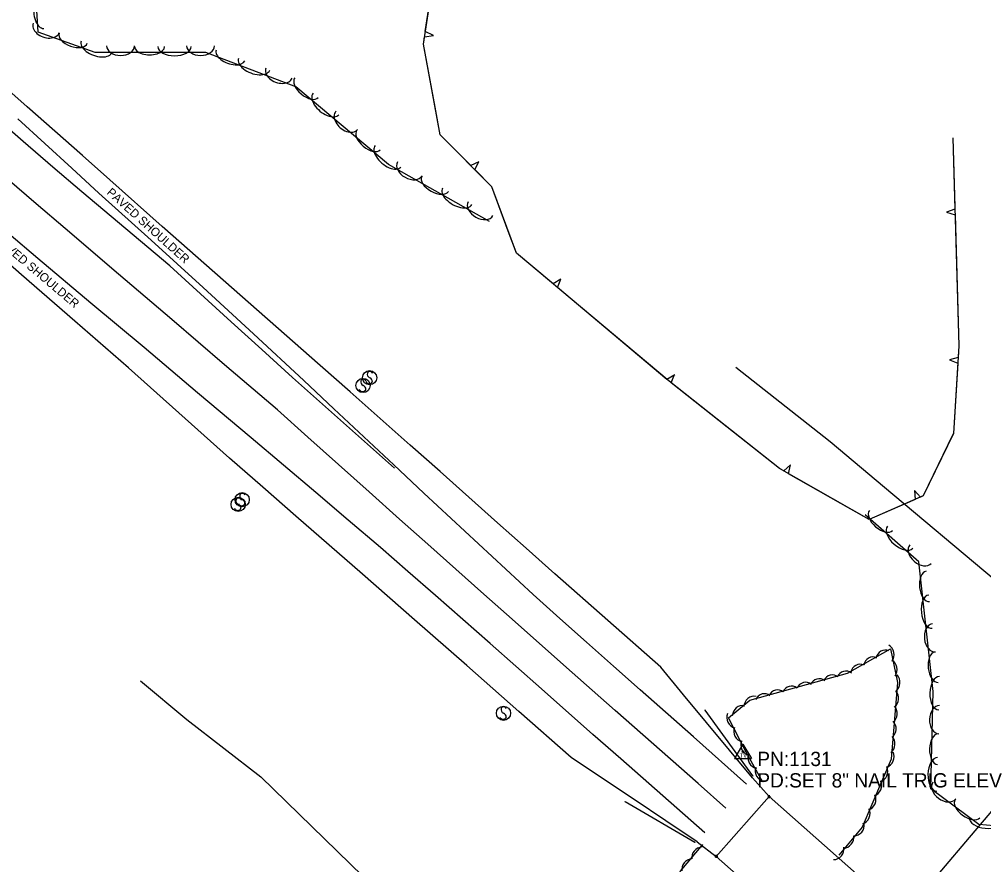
# Model space of a CAD drawing. Extents: x 1441650 to 1491889, y 345904 to 358319.
# Drawn here: x 1442612.5 to 1442949.9, y 356894.9 to 357190.8 of the extents above; entities that cross this region are included whole.
import ezdxf

# ---------------------------------------------------------------- set-up
doc = ezdxf.new("R2010")
doc.units = 0
for name, color, linetype in [('S_BRIDGE', 7, 'Continuous'), ('S_EDGE_PAVEMENT', 7, 'Continuous'), ('S_GUARDRAIL', 7, 'Continuous'), ('S_PAVEMENT_CROWN', 7, 'Continuous'), ('S_RDW_PT_SYM', 7, 'Continuous'), ('S_SECONDARY_CTL', 7, 'Continuous'), ('S_SECONDARY_CTL_ANNOT', 7, 'Continuous'), ('S_SHOULDER', 7, 'Continuous'), ('S_SHOULDER_ANNOT', 7, 'Continuous'), ('S_SIGN', 7, 'Continuous'), ('S_STR_PT_SYM', 7, 'Continuous'), ('S_STREAM', 7, 'Continuous'), ('S_TREE', 7, 'Continuous')]:
    doc.layers.add(name, color=color, linetype=linetype)

msp = doc.modelspace()

# ---------------------------------------------------------------- linework, layer by layer
at = {"layer": 'S_BRIDGE'}
for p, q in [((1442874.85, 356918.79), (1442856.36, 356897.86)), ((1443047.33, 356766.4), (1442874.85, 356918.79)), ((1442856.36, 356897.86), (1443028.8, 356745.81))]:
    msp.add_line(p, q, dxfattribs=at)
at = {"layer": 'S_EDGE_PAVEMENT'}
for points in [[(1442866.96, 356923.19), (1442848.34, 356939.67), (1442829.71, 356956.14), (1442820.36, 356964.48), (1442811, 356972.81), (1442801.65, 356981.14), (1442792.29, 356989.48), (1442782.73, 356998.36), (1442773.17, 357007.24), (1442763.61, 357016.12), (1442754.05, 357025.01), (1442743.55, 357034.85), (1442733.06, 357044.69), (1442722.56, 357054.53), (1442712.06, 357064.37), (1442694.46, 357080.67), (1442676.86, 357096.98), (1442658.59, 357113.49), (1442640.31, 357130), (1442630.89, 357138.66), (1442621.46, 357147.33), (1442612.04, 357155.99)], [(1442852.39, 356906.16), (1442842.59, 356914.76), (1442832.79, 356923.36), (1442822.99, 356931.95), (1442813.19, 356940.55), (1442795.25, 356956.48), (1442777.31, 356972.4), (1442767.71, 356980.8), (1442758.1, 356989.19), (1442748.5, 356997.59), (1442738.89, 357005.98), (1442727.58, 357015.57), (1442716.26, 357025.15), (1442704.95, 357034.74), (1442693.63, 357044.32), (1442674.9, 357060.13), (1442656.17, 357075.93), (1442637.58, 357091.5), (1442618.99, 357107.07), (1442608.84, 357115.73)]]:
    msp.add_lwpolyline(points, dxfattribs=at)
at = {"layer": 'S_GUARDRAIL'}
for p, q in [((1442869.15, 356926.01), (1442852.46, 356949)), ((1442824.49, 356917.05), (1442848.83, 356902.82))]:
    msp.add_line(p, q, dxfattribs=at)
at = {"layer": 'S_PAVEMENT_CROWN'}
for points in [[(1442743.84, 357033.72), (1442725.96, 357049.57), (1442708.08, 357065.42), (1442697.34, 357075.2), (1442686.61, 357084.97), (1442675.88, 357094.74), (1442665.15, 357104.52), (1442654.91, 357113.15), (1442644.67, 357121.79), (1442634.43, 357130.42), (1442624.19, 357139.06), (1442613.92, 357148.01), (1442603.65, 357156.95), (1442593.38, 357165.9), (1442583.11, 357174.85), (1442571.1, 357185.6), (1442559.09, 357196.36), (1442548.72, 357205.05), (1442538.36, 357213.74), (1442524.84, 357223.32), (1442511.32, 357232.91), (1442498.55, 357240.65), (1442479.49, 357249.92), (1442464.46, 357256.35)], [(1442859.73, 356914.78), (1442850.03, 356923.33), (1442840.34, 356931.87), (1442830.65, 356940.42), (1442820.96, 356948.96), (1442802.94, 356964.91), (1442784.91, 356980.86), (1442775.08, 356989.62), (1442765.24, 356998.37), (1442755.4, 357007.13), (1442745.57, 357015.88), (1442734.88, 357025.44), (1442724.18, 357034.99), (1442713.49, 357044.55), (1442702.79, 357054.11), (1442684.33, 357069.91), (1442665.88, 357085.72), (1442647.19, 357101.62), (1442628.5, 357117.53), (1442618.39, 357126.23), (1442608.28, 357134.93)]]:
    msp.add_lwpolyline(points, dxfattribs=at)
at = {"layer": 'S_RDW_PT_SYM'}
for points in [[(1442852.46, 356949), (1442852.46, 356949.05), (1442852.46, 356949), (1442852.41, 356949), (1442852.46, 356949), (1442852.46, 356948.95), (1442852.46, 356949), (1442852.51, 356949)], [(1442869.15, 356926.01), (1442869.15, 356926.06), (1442869.15, 356926.01), (1442869.1, 356926.01), (1442869.15, 356926.01), (1442869.15, 356925.96), (1442869.15, 356926.01), (1442869.2, 356926.01)], [(1442824.49, 356917.05), (1442824.49, 356917.1), (1442824.49, 356917.05), (1442824.44, 356917.05), (1442824.49, 356917.05), (1442824.49, 356917), (1442824.49, 356917.05), (1442824.54, 356917.05)], [(1442848.83, 356902.82), (1442848.83, 356902.87), (1442848.83, 356902.82), (1442848.78, 356902.82), (1442848.83, 356902.82), (1442848.83, 356902.77), (1442848.83, 356902.82), (1442848.88, 356902.82)]]:
    msp.add_lwpolyline(points, dxfattribs=at)
at = {"layer": 'S_SECONDARY_CTL'}
for p, q in [((1442865.71, 356937.08), (1442862.7, 356932.13)), ((1442865.71, 356937.08), (1442868.66, 356932.13)), ((1442862.7, 356932.13), (1442868.66, 356932.13))]:
    msp.add_line(p, q, dxfattribs=at)
for radius in [0.311, 0.183, 0.103]:
    msp.add_circle((1442865.71, 356934.47), radius, dxfattribs=at)
at = {"layer": 'S_SHOULDER'}
for points in [[(1442869.04, 356925.36), (1442861.01, 356935.06), (1442852.98, 356944.75), (1442844.94, 356954.44), (1442836.91, 356964.13), (1442818.37, 356980.43), (1442799.83, 356996.72), (1442789.81, 357005.67), (1442779.78, 357014.62), (1442769.76, 357023.57), (1442759.74, 357032.52), (1442749.26, 357041.81), (1442738.77, 357051.11), (1442728.29, 357060.4), (1442717.81, 357069.69), (1442699.34, 357085.89), (1442680.87, 357102.08), (1442662.55, 357118.34), (1442644.23, 357134.59), (1442634.58, 357143.11), (1442624.93, 357151.64), (1442615.28, 357160.16), (1442605.63, 357168.69)], [(1442849.72, 356902.99), (1442838.68, 356910.36), (1442827.65, 356917.73), (1442816.61, 356925.1), (1442805.58, 356932.47), (1442787.31, 356948.54), (1442769.04, 356964.61), (1442750.81, 356980.63), (1442732.58, 356996.66), (1442720.94, 357006.8), (1442709.31, 357016.94), (1442697.67, 357027.08), (1442686.03, 357037.23), (1442668.36, 357053.03), (1442650.68, 357068.83), (1442631.96, 357085.11), (1442613.24, 357101.39), (1442603.33, 357110)], [(1442869.04, 356925.36), (1442874.85, 356918.79)], [(1442849.72, 356902.99), (1442856.36, 356897.86)]]:
    msp.add_lwpolyline(points, dxfattribs=at)
at = {"layer": 'S_SIGN'}
for centre in [(1442735.07, 357065.35), (1442732.79, 357062.63), (1442690.47, 357022.67), (1442689.09, 357021.04), (1442781.92, 356947.96)]:
    msp.add_circle(centre, 2.49, dxfattribs=at)
for centre, radius, start, end in [((1442735.75, 357066.68), 1.5, 167.1196, 241.9813), ((1442735.14, 357066.62), 0.95, 16.5258, 156.8957), ((1442733.47, 357063.96), 1.5, 167.1196, 241.9813), ((1442732.86, 357063.9), 0.95, 16.5258, 156.8957), ((1442732.37, 357061.29), 1.4, 358.6529, 73.7063), ((1442734.92, 357064.53), 1.28, 204.641, 335.359), ((1442734.66, 357064.01), 1.4, 358.6529, 73.7063), ((1442732.63, 357061.81), 1.28, 204.641, 335.359), ((1442689.78, 357022.37), 1.5, 167.1196, 241.9813), ((1442689.17, 357022.31), 0.95, 16.5258, 156.8957), ((1442691.15, 357024), 1.5, 167.1196, 241.9813), ((1442690.54, 357023.94), 0.95, 16.5258, 156.8957), ((1442690.05, 357021.33), 1.4, 358.6529, 73.7063), ((1442688.94, 357020.22), 1.28, 204.641, 335.359), ((1442688.68, 357019.7), 1.4, 358.6529, 73.7063), ((1442690.31, 357021.85), 1.28, 204.641, 335.359), ((1442782.6, 356949.29), 1.5, 167.1196, 241.9813), ((1442781.99, 356949.23), 0.95, 16.5258, 156.8957), ((1442781.5, 356946.62), 1.4, 358.6529, 73.7063), ((1442781.76, 356947.14), 1.28, 204.641, 335.359)]:
    msp.add_arc(centre, radius, start, end, dxfattribs=at)
at = {"layer": 'S_STR_PT_SYM'}
for points in [[(1442874.85, 356918.79), (1442874.85, 356919.29), (1442874.85, 356918.79), (1442874.35, 356918.79), (1442874.85, 356918.79), (1442874.85, 356918.29), (1442874.85, 356918.79), (1442875.35, 356918.79)], [(1442856.36, 356897.86), (1442856.36, 356898.36), (1442856.36, 356897.86), (1442855.86, 356897.86), (1442856.36, 356897.86), (1442856.36, 356897.36), (1442856.36, 356897.86), (1442856.86, 356897.86)]]:
    msp.add_lwpolyline(points, dxfattribs=at)
at = {"layer": 'S_STREAM'}
for points in [[(1442993.8, 356961), (1442953.56, 356994.75), (1442915.17, 357026.97), (1442896.2, 357042.89), (1442863.26, 357068.89)], [(1442922.92, 356878.46), (1442957.27, 356919.01), (1442999.06, 356966.27), (1443024.19, 356996.22), (1443055.51, 357030.57)], [(1442654.87, 356959.31), (1442671.07, 356945.71), (1442697.03, 356925.7), (1442732.67, 356890.93), (1442749.53, 356872.27), (1442771.32, 356842.99), (1442784.95, 356826.04), (1442801.12, 356808.1), (1442812.78, 356797.65)]]:
    msp.add_lwpolyline(points, dxfattribs=at)
at = {"layer": 'S_TREE'}
for p, q in [((1442754.27, 357184.6), (1442757.38, 357185.08)), ((1442757.38, 357185.08), (1442754.57, 357186.54)), ((1442773.33, 357140.97), (1442770.48, 357139.58)), ((1442771.86, 357138.19), (1442773.33, 357140.97)), ((1442939.88, 357124.34), (1442936.91, 357123.31)), ((1442936.91, 357123.31), (1442939.93, 357122.38)), ((1442802, 357099.82), (1442799.29, 357098.18)), ((1442800.79, 357096.92), (1442802, 357099.82)), ((1442941.02, 357072.42), (1442937.96, 357071.66)), ((1442937.96, 357071.66), (1442940.89, 357070.45)), ((1442841.81, 357066.42), (1442839.1, 357064.78)), ((1442840.62, 357063.54), (1442841.74, 357066.47)), ((1442882.35, 357034.83), (1442879.98, 357032.73)), ((1442881.69, 357031.75), (1442882.35, 357034.83)), ((1442927.76, 357023.58), (1442925.7, 357025.95)), ((1442925.7, 357025.95), (1442925.96, 357022.79))]:
    msp.add_line(p, q, dxfattribs=at)
for points in [[(1442777.03, 357120.01), (1442741.65, 357139.97), (1442709.3, 357167.21), (1442677.75, 357179.14), (1442639.11, 357179.13), (1442619.07, 357186.32), (1442617.48, 357212.76), (1442643.33, 357261.28), (1442650.49, 357276.8), (1442655.34, 357292.79), (1442659.99, 357316.87), (1442676.42, 357350.41), (1442691.66, 357380.54), (1442706.42, 357414.34), (1442711.66, 357444.66)], [(1442939.15, 357149.32), (1442941.27, 357076.47), (1442939.34, 357045.89), (1442928.77, 357024.02), (1442909.82, 357015.72), (1442878.44, 357033.61), (1442839.84, 357064.16), (1442786.43, 357108.97), (1442777.8, 357132.21), (1442759.75, 357150.37), (1442753.89, 357182.13), (1442761.34, 357230.8), (1442781.05, 357268.92)], [(1442754.57, 357186.54), (1442758.35, 357211.25)], [(1442757.98, 357160), (1442753.89, 357182.13), (1442754.27, 357184.6)], [(1442770.48, 357139.58), (1442759.75, 357150.37), (1442757.98, 357160)], [(1442939.15, 357149.32), (1442939.88, 357124.34)], [(1442783.57, 357116.67), (1442777.8, 357132.21), (1442771.86, 357138.19)], [(1442939.93, 357122.38), (1442940.66, 357097.39)], [(1442799.29, 357098.18), (1442786.43, 357108.97), (1442783.57, 357116.67)], [(1442819.95, 357080.85), (1442800.79, 357096.92)], [(1442940.66, 357097.39), (1442941.27, 357076.47), (1442941.02, 357072.42)], [(1442839.1, 357064.78), (1442819.95, 357080.85)], [(1442940.89, 357070.45), (1442939.34, 357045.89), (1442939.17, 357045.54)], [(1442860.23, 357048.02), (1442840.62, 357063.54)], [(1442879.98, 357032.73), (1442878.44, 357033.61), (1442860.23, 357048.02)], [(1442939.17, 357045.54), (1442928.77, 357024.02), (1442927.76, 357023.58)], [(1442903.41, 357019.38), (1442881.69, 357031.75)], [(1443081.16, 357029.58), (1443017.54, 356962.17), (1442969.71, 356907.16), (1442948.23, 356908.99), (1442931.41, 356921.46), (1442932.22, 356955.55), (1442927.29, 357000.98), (1442908.48, 357017.4)], [(1442925.96, 357022.79), (1442909.82, 357015.72), (1442903.41, 357019.38)], [(1442872.69, 356923.88), (1442866.8, 356934.28), (1442860.67, 356946.4), (1442868.06, 356952.51), (1442902.3, 356961.94), (1442917.3, 356970.55), (1442919.74, 356958.67), (1442917.55, 356931.9), (1442907.42, 356908.04), (1442899.25, 356898.3)], [(1442879.22, 356878.84), (1442857.63, 356864.96), (1442842.46, 356864.01), (1442836.11, 356875.36), (1442843.77, 356892.58), (1442851.63, 356902.02)]]:
    msp.add_lwpolyline(points, dxfattribs=at)
for centre, major_axis, ratio, start_param, end_param in [((1442620.76, 357193.44), (0.34, -5.84), 0.551136, 3.145783, 6.287376), ((1442621.93, 357187.82), (4.57, -1.66), 0.698134, 3.146346, 6.287939), ((1442631.36, 357184.16), (4.94, -1.78), 0.55082, 3.144353, 6.285945), ((1442639.55, 357181.23), (5.42, -1.95), 0.560376, 3.144444, 6.286037), ((1442647.94, 357181.52), (4.88, 0), 0.696157, 3.140948, 6.28254), ((1442658.08, 357181.26), (5.26, 0), 0.549257, 3.141217, 6.28281), ((1442666.81, 357181.26), (5.78, 0), 0.558786, 3.141205, 6.282797), ((1442675.93, 357181.52), (4.88, 0), 0.696157, 3.140948, 6.28254), ((1442686.38, 357178.15), (4.99, -1.89), 0.541975, 3.142633, 6.284226), ((1442694.65, 357175.02), (5.47, -2.07), 0.551377, 3.142667, 6.28426), ((1442703.38, 357171.99), (4.62, -1.75), 0.686927, 3.143356, 6.284949), ((1442713, 357166.86), (4.09, -3.44), 0.541136, 3.140021, 6.281613), ((1442719.78, 357161.15), (4.49, -3.77), 0.550524, 3.13997, 6.281563), ((1442727.02, 357155.4), (3.79, -3.18), 0.685863, 3.138932, 6.280525), ((1442734.72, 357148.57), (4.09, -3.44), 0.541136, 3.140021, 6.281613), ((1442741.49, 357142.87), (4.49, -3.77), 0.550524, 3.13997, 6.281563), ((1442749.14, 357138.47), (4.32, -2.43), 0.685411, 3.140426, 6.282018), ((1442757.98, 357133.19), (4.66, -2.62), 0.540779, 3.140903, 6.282495), ((1442765.7, 357128.83), (5.11, -2.88), 0.55016, 3.14088, 6.282473), ((1442773.89, 357124.52), (4.32, -2.43), 0.685411, 3.140426, 6.282018), ((1442914.01, 357015.39), (4.03, -3.51), 0.540701, 3.141593, 6.283185), ((1442920.69, 357009.56), (4.42, -3.86), 0.550081, 3.141593, 6.283185), ((1442927.84, 357003.67), (3.73, -3.26), 0.685312, 3.141593, 6.283185), ((1442930.37, 356992.32), (0.58, -5.32), 0.540699, 3.141593, 6.283185), ((1442931.32, 356983.5), (0.63, -5.83), 0.55008, 3.141593, 6.283185), ((1442932.58, 356974.33), (0.53, -4.93), 0.685311, 3.141593, 6.283185), ((1442915.24, 356968.54), (-0.55, 3.6), 0.911221, 3.880012, 5.653213), ((1442911.07, 356964.04), (-0.46, -3.61), 0.882091, 2.844539, 4.61774), ((1442915.36, 356966.42), (-0.46, -3.61), 0.882091, 2.844539, 4.61774), ((1442933.43, 356964.06), (0.58, -5.32), 0.540699, 3.141593, 6.283185), ((1442906.55, 356961.48), (-0.46, -3.61), 0.882091, 2.844539, 4.61774), ((1442916.34, 356963.35), (-0.55, 3.6), 0.911221, 3.880012, 5.653213), ((1442896.91, 356957.75), (-0.67, -3.58), 0.899036, 2.66815, 4.44135), ((1442901.58, 356959.07), (-0.67, -3.58), 0.899036, 2.66815, 4.44135), ((1442917.37, 356958.73), (0.19, 3.64), 0.899028, 3.794186, 5.567387), ((1442882.54, 356953.82), (-0.67, -3.58), 0.899036, 2.66815, 4.44135), ((1442887.53, 356955.16), (-0.67, -3.58), 0.899036, 2.66815, 4.44135), ((1442892.25, 356956.39), (-0.67, -3.58), 0.899036, 2.66815, 4.44135), ((1442934.33, 356954.96), (-0.14, -5.87), 0.55008, 3.141593, 6.283185), ((1442873.05, 356951.17), (-0.67, -3.58), 0.899036, 2.66815, 4.44135), ((1442877.73, 356952.5), (-0.67, -3.58), 0.899036, 2.66815, 4.44135), ((1442916.88, 356953.1), (0.19, 3.64), 0.899028, 3.794186, 5.567387), ((1442869.4, 356950.28), (-1.18, -3.45), 0.918019, 3.236062, 5.009263), ((1442863.46, 356946.31), (1.66, -3.24), 0.931955, 3.82107, 5.59427), ((1442865.35, 356947.02), (-1.18, -3.45), 0.918019, 3.236062, 5.009263), ((1442916.39, 356947.79), (0.19, 3.64), 0.899028, 3.794186, 5.567387), ((1442934.37, 356945.7), (-0.12, -4.95), 0.685311, 3.141593, 6.283185), ((1442916.02, 356942.52), (0.19, 3.64), 0.899028, 3.794186, 5.567387), ((1442865.92, 356941.45), (1.66, -3.24), 0.931955, 3.82107, 5.59427), ((1442933.87, 356935.4), (-0.13, -5.34), 0.540699, 3.141593, 6.283185), ((1442868.34, 356936.73), (1.66, -3.24), 0.931955, 3.82107, 5.59427), ((1442915.62, 356937.23), (0.19, 3.64), 0.899028, 3.794186, 5.567387), ((1442915.27, 356932.6), (1.09, 3.48), 0.902107, 3.717022, 5.490222), ((1442870.89, 356932.24), (1.8, -3.17), 0.936491, 3.825789, 5.598989), ((1442933.66, 356926.54), (-0.14, -5.87), 0.55008, 3.141593, 6.283185), ((1442873.46, 356927.57), (1.8, -3.17), 0.936491, 3.825789, 5.598989), ((1442913.04, 356927.42), (1.09, 3.48), 0.902107, 3.717022, 5.490222), ((1442910.9, 356922.55), (1.09, 3.48), 0.902107, 3.717022, 5.490222), ((1442936.15, 356920.91), (3.98, -2.95), 0.685311, 3.141593, 6.283185), ((1442908.9, 356917.66), (1.09, 3.48), 0.902107, 3.717022, 5.490222), ((1442944.27, 356914.57), (4.29, -3.19), 0.540699, 3.141593, 6.283185), ((1442906.85, 356912.77), (1.09, 3.48), 0.902107, 3.717022, 5.490222), ((1442950.76, 356910.9), (5.85, -0.5), 0.55008, 3.141593, 6.283185), ((1442904.74, 356908.62), (1.83, 3.15), 0.919751, 3.639005, 5.412206), ((1442901.1, 356904.33), (1.83, 3.15), 0.919751, 3.639005, 5.412206), ((1442851.35, 356898.04), (-3.32, -1.5), 0.842259, 4.348281, 6.121481), ((1442897.63, 356900.3), (1.83, 3.15), 0.919751, 3.639005, 5.412206), ((1442847.84, 356893.88), (-3.32, -1.5), 0.842259, 4.348281, 6.121481)]:
    msp.add_ellipse(centre, major_axis=major_axis, ratio=ratio, start_param=start_param, end_param=end_param, dxfattribs=at)

# ---------------------------------------------------------------- texts
at = {"layer": 'S_SECONDARY_CTL'}
msp.add_text('TV', height=1.5, rotation=360, dxfattribs=at).set_placement((1442864.51, 356932.46))
at = {"layer": 'S_SECONDARY_CTL_ANNOT'}
for s, p in [('PN:1131', (1442870.71, 356929.47)), ('PD:SET 8" NAIL TRIG ELEV', (1442870.71, 356921.97))]:
    msp.add_text(s, height=5, dxfattribs=at).set_placement(p)
at = {"layer": 'S_SHOULDER_ANNOT'}
for rotation, p in [(318.0989, (1442642.86, 357129.86)), (319.8977, (1442603.59, 357113.4))]:
    msp.add_text('PAVED SHOULDER', height=3.0002, rotation=rotation, dxfattribs=at).set_placement(p)

doc.saveas('drawing.dxf')
